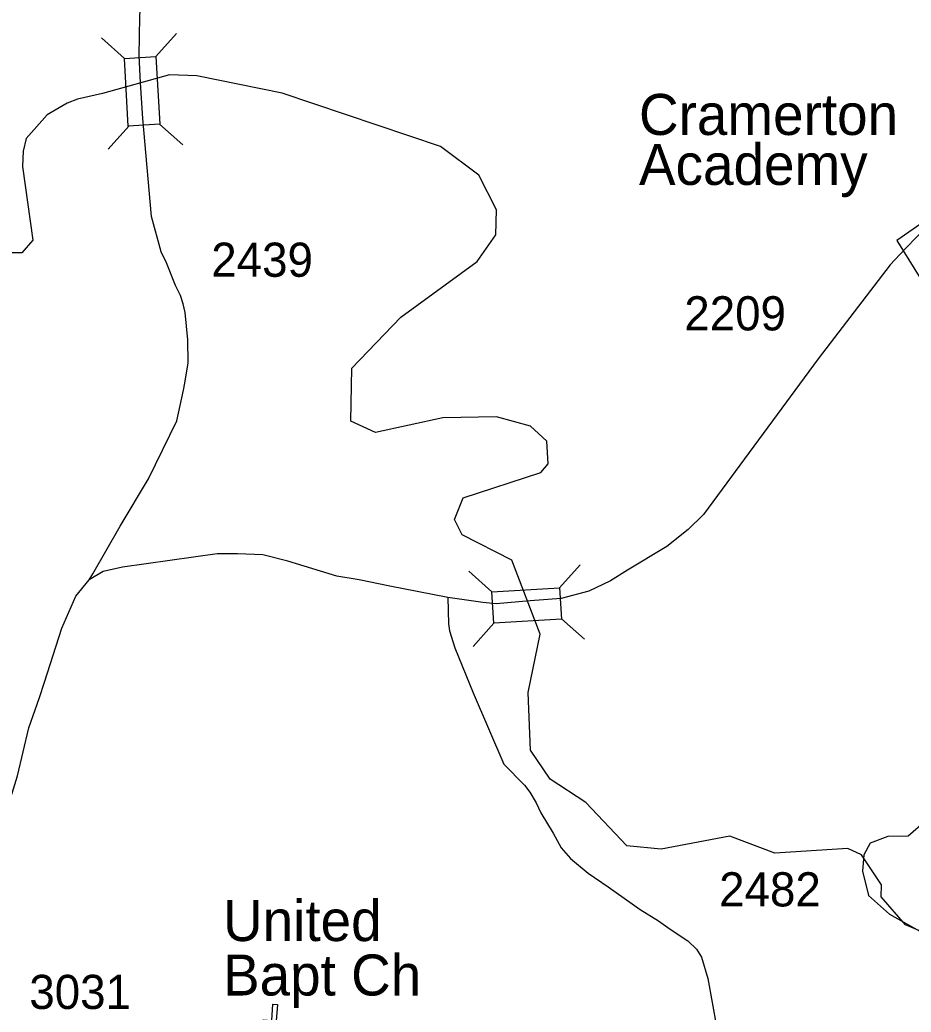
# Model space of a CAD drawing. Extents: x 1364363 to 1407445, y 538563 to 573342.
# Drawn here: x 1373269 to 1376528, y 548325 to 551955 of the extents above; entities that cross this region are included whole.
import ezdxf

# ---------------------------------------------------------------- set-up
doc = ezdxf.new("R2010")
doc.units = 0
for name, color, linetype in [('Exist Boundary Political City Limit New', 7, 'Continuous'), ('Exist Cultural Church CELL', 7, 'Continuous'), ('Exist Cultural Church Label', 7, 'Continuous'), ('Exist Cultural Educational Facility High Label', 7, 'Continuous'), ('Exist Hydrographic Creek Single Shore', 7, 'Continuous'), ('Exist Road Secondary Structure Standard Bridge CELL', 7, 'Continuous'), ('Exist Road Secondary Type 51 Attributed', 7, 'Continuous'), ('Exist Road Secondary Type 51 Number Label', 7, 'Continuous')]:
    doc.layers.add(name, color=color, linetype=linetype)

msp = doc.modelspace()

# ---------------------------------------------------------------- linework, layer by layer
at = {"layer": 'Exist Boundary Political City Limit New'}
for points in [[(1376652.2, 551269.6), (1376475.6, 551148), (1376767, 550678.2)], [(1376582.6, 549025.3), (1376517.2, 548968.6), (1376443.2, 548968.1), (1376378.8, 548943.4), (1376355.9, 548900), (1376350.6, 548840.1), (1376372.9, 548751.4), (1376449.2, 548683.9), (1376807.4, 548482.4)]]:
    msp.add_lwpolyline(points, dxfattribs=at)
at = {"layer": 'Exist Cultural Church CELL'}
msp.add_lwpolyline([(1374128.3, 548205.9), (1374185.1, 548202.4), (1374189.9, 548278.4), (1374158, 548280.5), (1374159, 548296.4), (1374190.9, 548294.4), (1374194.7, 548354.4), (1374210.7, 548353.4), (1374206.9, 548293.4), (1374238.8, 548291.4), (1374237.8, 548275.4), (1374205.9, 548277.4), (1374201.1, 548201.4), (1374258.6, 548197.7), (1374251.9, 548091.4), (1374121.6, 548099.7)], close=True, dxfattribs=at)
at = {"layer": 'Exist Hydrographic Creek Single Shore'}
msp.add_lwpolyline([(1376903.3, 548477.4), (1376507.9, 548643.9), (1376418.9, 548747.4), (1376419.8, 548790.1), (1376346.8, 548899.9), (1376296.9, 548923.9), (1376029.9, 548906.3), (1375864.8, 548968.7), (1375613.8, 548921.2), (1375488.9, 548933.6), (1375339.2, 549091.9), (1375208.1, 549177.5), (1375136.8, 549283.1), (1375128.2, 549494.2), (1375171.9, 549708), (1375067.7, 549978.3), (1374886.8, 550071.5), (1374858.7, 550127.7), (1374889.8, 550206.1), (1375174.8, 550298.8), (1375200.9, 550331.1), (1375195.7, 550413.7), (1375135.9, 550469.1), (1375012.3, 550503.3), (1374816.1, 550499), (1374569.8, 550445.6), (1374478.9, 550486.8), (1374482.9, 550680.4), (1374661.9, 550867.2), (1374940.9, 551071.6), (1375009.9, 551168.7), (1375011.8, 551260.5), (1374947.8, 551386.6), (1374807.9, 551491.2), (1374228.8, 551686.7), (1373915.8, 551750.8), (1373816, 551753.6), (1373571.8, 551685.4), (1373479.5, 551665.2), (1373442.5, 551650.9), (1373368.3, 551608.1), (1373292.4, 551521.3), (1373281.6, 551475.3), (1373278.7, 551418.2), (1373316, 551149.1), (1373276.6, 551103.3), (1373237.3, 551103.3)], dxfattribs=at)
at = {"layer": 'Exist Road Secondary Structure Standard Bridge CELL'}
for p, q in [((1373842.4, 551904.8), (1373766.9, 551820.5)), ((1373567, 551889.5), (1373651.3, 551814)), ((1373780.1, 551572.9), (1373864.5, 551497.5)), ((1373667.1, 551566.7), (1373591.7, 551482.3)), ((1374911, 549938.2), (1374995.6, 549863.1)), ((1375243.1, 549877.1), (1375318.2, 549961.7)), ((1375249.7, 549764.1), (1375334.3, 549688.9)), ((1374927.2, 549662.9), (1375002.4, 549747.5))]:
    msp.add_line(p, q, dxfattribs=at)
for points in [[(1373766.9, 551820.5), (1373780.7, 551573), (1373665.1, 551566.5), (1373651.3, 551814)], [(1374995.6, 549863.1), (1375243, 549877.6), (1375249.8, 549762), (1375002.4, 549747.5)]]:
    msp.add_lwpolyline(points, close=True, dxfattribs=at)
at = {"layer": 'Exist Road Secondary Type 51 Attributed'}
for points in [[(1373710.7, 551724.2), (1373705.3, 551824.4), (1373708.1, 551966.4), (1373716, 552129), (1373740, 552274.4), (1373797.9, 552554.3), (1373807, 552600.5), (1373826.5, 552655.7), (1373852.4, 552743.4), (1373877.3, 552803.2), (1373927.1, 552892.7), (1373962.8, 552951.2), (1374008.2, 553032.3), (1374055.2, 553132.2), (1374096.5, 553266.1), (1374113.7, 553375.7), (1374116.9, 553580.2), (1374117.6, 553776.7), (1374119.2, 553903.1), (1374117.7, 554009.2)], [(1373522.1, 549906.9), (1373535.8, 549928.9), (1373635.6, 550103), (1373739.6, 550276.2), (1373843.4, 550488.2), (1373867.9, 550600.3), (1373872, 550625.6), (1373884.1, 550700), (1373883.8, 550784.1), (1373873.8, 550884.3), (1373866.5, 550916.7), (1373857.1, 550946.7), (1373837.8, 550983.3), (1373805.6, 551066), (1373786.4, 551106.4), (1373751, 551235.2), (1373718.4, 551594), (1373710.7, 551724.2)], [(1377385.3, 551411.4), (1377267.6, 551374.7), (1376928.8, 551314.5), (1376783.1, 551276.5), (1376716.4, 551264.1), (1376644, 551231.6), (1376600.7, 551213.4), (1376542.7, 551155.1), (1376487.5, 551096.2), (1376451.7, 551058.9), (1376188.2, 550715.4), (1375769.1, 550144.9), (1375713.1, 550090.6), (1375635.1, 550028.5), (1375491, 549942.3), (1375429.2, 549902.4), (1375349.3, 549865.6), (1375248.9, 549838.8), (1375135.1, 549829.8)], [(1374834.5, 549842.3), (1374621.6, 549883), (1374509.7, 549906.3), (1374428.7, 549919.9), (1374248.8, 549974.2), (1374157.4, 549998.3), (1374064.9, 550001.4), (1373990.9, 550001.4), (1373643.8, 549953), (1373573.1, 549937.4), (1373522.1, 549906.9)], [(1372917.5, 547929), (1372988.4, 548197.4), (1373112.8, 548637.2), (1373145.3, 548760.6), (1373170.2, 548865.1), (1373194.1, 548979.6), (1373260.6, 549189.9), (1373301.9, 549365.5), (1373340.5, 549476.4), (1373359.1, 549532.3), (1373423, 549729.3), (1373473.5, 549846.5), (1373522.1, 549906.9)], [(1374834.5, 549842.3), (1374836.7, 549745.8), (1374840, 549719.7), (1374860.3, 549657.7), (1374926.9, 549492.6), (1375038.6, 549231.7), (1375114.6, 549155.9), (1375134.1, 549129.3), (1375157.3, 549090.9), (1375174.6, 549054.5), (1375218.9, 548979.6), (1375248.1, 548926.1), (1375282.2, 548887), (1375347.4, 548832.8), (1375421, 548783.2), (1375537.2, 548700.8), (1375604.4, 548659.5), (1375647.8, 548628.6), (1375712.1, 548586), (1375743.1, 548555.9), (1375761.7, 548525.8), (1375785, 548447.6), (1375816.8, 548272.3)], [(1375135.1, 549829.8), (1375011.4, 549819), (1374962.3, 549823.3), (1374834.5, 549842.3)]]:
    msp.add_lwpolyline(points, dxfattribs=at)

# ---------------------------------------------------------------- texts
at = {"layer": 'Exist Cultural Church Label'}
for s, p in [('United ', (1374012.1, 548585)), ('Bapt Ch', (1374012.1, 548385.8))]:
    msp.add_text(s, height=150, dxfattribs=at).set_placement(p)
at = {"layer": 'Exist Cultural Educational Facility High Label'}
for s, p in [('Cramerton ', (1375533.2, 551534)), ('Academy', (1375533.2, 551351.2))]:
    msp.add_text(s, height=150, dxfattribs=at).set_placement(p)
at = {"layer": 'Exist Road Secondary Type 51 Number Label'}
for s, p in [('2439', (1373969, 551015.1)), ('2209', (1375698.8, 550819)), ('2482', (1375826.2, 548711.7)), ('3031', (1373303.6, 548336.5))]:
    msp.add_text(s, height=125, dxfattribs=at).set_placement(p)

doc.saveas('drawing.dxf')
